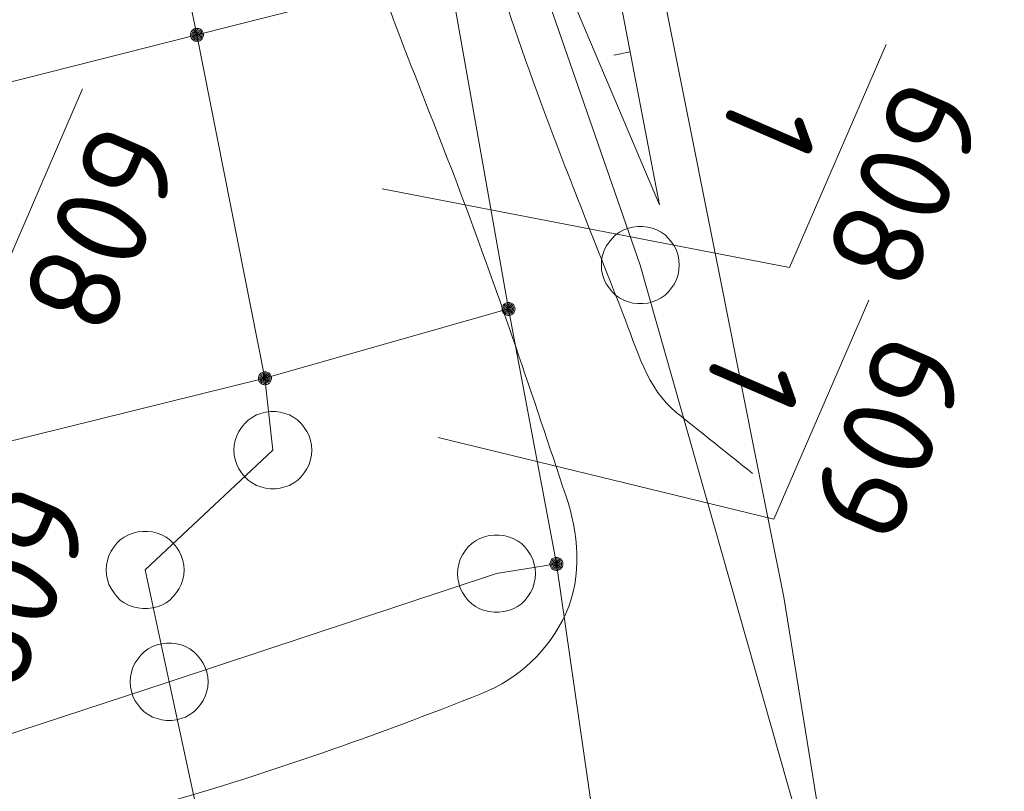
# Model space of a CAD drawing. Header units: metres. Extents: x 3425540 to 3446143, y 5432760 to 5444637.
# Tile 526 of 656: x 3436975 to 3436994, y 5444007 to 5444022. Entities that reach past the tile are written whole.
import ezdxf
from ezdxf.enums import TextEntityAlignment as Align

# ---------------------------------------------------------------- set-up
doc = ezdxf.new("R2010")
doc.units = ezdxf.units.M
for name, color, linetype, lineweight in [('B_Bestand', 9, 'Continuous', 18), ('B_Böschung', 9, 'Continuous', 18), ('B_Flurgrenzen', 9, 'Continuous', 18)]:
    doc.layers.add(name, color=color, linetype=linetype, lineweight=lineweight)
doc.styles.get("Standard").update_dxf_attribs({"font": 'isocpeur.ttf'})

msp = doc.modelspace()

# ---------------------------------------------------------------- linework, layer by layer
at = {"layer": 'B_Bestand'}
msp.add_lwpolyline([(3436983.514, 5444042.799), (3436985.436, 5444033.172), (3436986.735, 5444026.69), (3436987.924, 5444020.756), (3436988.773, 5444016.51), (3436989.398, 5444013.374), (3436989.983, 5444010.432), (3436990.995, 5444004.198)], dxfattribs=at)
for points, knots in [([(3436989.382, 5444012.815), (3436988.893, 5444013.207), (3436988.404, 5444013.598), (3436987.915, 5444013.989), (3436987.351, 5444014.44), (3436987.152, 5444015.222), (3436986.888, 5444015.896), (3436986.038, 5444018.064), (3436985.15, 5444020.208), (3436984.467, 5444022.426), (3436983.367, 5444025.997), (3436982.267, 5444029.567), (3436981.167, 5444033.137)], [0, 0, 0, 0, 0.084571, 0.084571, 0.084571, 0.182062, 0.182062, 0.182062, 0.49553, 0.49553, 0.49553, 1, 1, 1, 1]), ([(3436966.646, 5444003.147), (3436970.435, 5444004.248), (3436974.224, 5444005.348), (3436978.013, 5444006.448), (3436980.099, 5444007.054), (3436982.129, 5444007.762), (3436984.173, 5444008.576), (3436984.872, 5444008.855), (3436985.466, 5444009.403), (3436985.787, 5444010.116), (3436986.114, 5444010.844), (3436986.027, 5444011.673), (3436985.787, 5444012.391), (3436985.151, 5444014.297), (3436984.516, 5444016.211), (3436983.808, 5444018.097), (3436983.201, 5444019.714), (3436982.53, 5444021.305), (3436981.974, 5444022.939), (3436981.192, 5444025.238), (3436980.409, 5444027.537), (3436979.627, 5444029.836)], [0, 0, 0, 0, 0.28617, 0.28617, 0.28617, 0.443734, 0.443734, 0.443734, 0.497668, 0.497668, 0.497668, 0.55267, 0.55267, 0.55267, 0.698684, 0.698684, 0.698684, 0.823863, 0.823863, 0.823863, 1, 1, 1, 1])]:
    msp.add_open_spline(points, degree=3, knots=knots, dxfattribs=at)
at = {"layer": 'B_Böschung'}
for p, q in [((3436987.594, 5444017.987), (3436983.479, 5444039.342)), ((3436987.026, 5444020.933), (3436986.712, 5444020.872))]:
    msp.add_line(p, q, dxfattribs=at)
msp.add_lwpolyline([(3436987.594, 5444017.987), (3436985.652, 5444022.569), (3436984.799, 5444025.17), (3436983.945, 5444027.771), (3436981.771, 5444038.798)], dxfattribs=at)
at = {"layer": 'B_Flurgrenzen'}
for p, q in [((3436987.222, 5444016.829), (3436982.609, 5444030.114)), ((3436978.072, 5444024.109), (3436978.687, 5444021.263)), ((3436983.532, 5444022.494), (3436978.687, 5444021.263)), ((3436984.685, 5444015.984), (3436983.532, 5444022.494)), ((3436978.687, 5444021.263), (3436973.841, 5444020.038)), ((3436978.687, 5444021.263), (3436979.996, 5444014.648)), ((3436991.953, 5444021.076), (3436990.095, 5444016.784)), ((3436976.486, 5444020.22), (3436974.628, 5444015.928)), ((3436990.095, 5444016.784), (3436982.253, 5444018.294)), ((3436990.452, 5444005.444), (3436987.222, 5444016.829)), ((3436991.619, 5444016.149), (3436989.795, 5444011.935)), ((3436984.685, 5444015.984), (3436979.996, 5444014.648)), ((3436985.607, 5444011.071), (3436984.685, 5444015.984)), ((3436979.996, 5444014.648), (3436970.688, 5444012.345)), ((3436979.996, 5444014.648), (3436980.149, 5444013.263)), ((3436989.795, 5444011.935), (3436983.328, 5444013.504)), ((3436980.149, 5444013.263), (3436977.689, 5444010.955)), ((3436985.607, 5444011.071), (3436984.454, 5444010.884)), ((3436996.062, 5443939.146), (3436985.607, 5444011.071)), ((3436977.689, 5444010.955), (3436978.15, 5444008.801)), ((3436984.454, 5444010.884), (3436978.15, 5444008.801)), ((3436978.15, 5444008.801), (3436972.304, 5444006.884)), ((3436978.15, 5444008.801), (3436979.227, 5444003.801))]:
    msp.add_line(p, q, dxfattribs=at)
for points in [[(3436978.812, 5444021.263), (3436978.811, 5444021.279), (3436978.808, 5444021.294), (3436978.803, 5444021.309), (3436978.796, 5444021.323), (3436978.788, 5444021.337), (3436978.779, 5444021.349), (3436978.767, 5444021.359), (3436978.754, 5444021.368), (3436978.74, 5444021.376), (3436978.725, 5444021.382), (3436978.711, 5444021.386), (3436978.695, 5444021.388), (3436978.679, 5444021.388), (3436978.663, 5444021.386), (3436978.649, 5444021.382), (3436978.634, 5444021.376), (3436978.62, 5444021.368), (3436978.607, 5444021.359), (3436978.595, 5444021.349), (3436978.586, 5444021.337), (3436978.578, 5444021.323), (3436978.571, 5444021.309), (3436978.566, 5444021.294), (3436978.563, 5444021.279), (3436978.562, 5444021.263), (3436978.563, 5444021.247), (3436978.566, 5444021.232), (3436978.571, 5444021.217), (3436978.578, 5444021.203), (3436978.586, 5444021.189), (3436978.595, 5444021.177), (3436978.607, 5444021.167), (3436978.62, 5444021.158), (3436978.634, 5444021.15), (3436978.649, 5444021.144), (3436978.663, 5444021.14), (3436978.679, 5444021.138), (3436978.695, 5444021.138), (3436978.711, 5444021.14), (3436978.725, 5444021.144), (3436978.74, 5444021.15), (3436978.754, 5444021.158), (3436978.767, 5444021.167), (3436978.779, 5444021.177), (3436978.788, 5444021.189), (3436978.796, 5444021.203), (3436978.803, 5444021.217), (3436978.808, 5444021.232), (3436978.811, 5444021.247), (3436978.812, 5444021.263)], [(3436978.787, 5444021.263), (3436978.786, 5444021.277), (3436978.783, 5444021.291), (3436978.779, 5444021.303), (3436978.773, 5444021.316), (3436978.764, 5444021.328), (3436978.754, 5444021.338), (3436978.743, 5444021.347), (3436978.731, 5444021.354), (3436978.718, 5444021.358), (3436978.705, 5444021.361), (3436978.691, 5444021.363), (3436978.676, 5444021.362), (3436978.662, 5444021.36), (3436978.65, 5444021.357), (3436978.637, 5444021.35), (3436978.625, 5444021.342), (3436978.615, 5444021.333), (3436978.605, 5444021.322), (3436978.598, 5444021.31), (3436978.593, 5444021.297), (3436978.589, 5444021.284), (3436978.587, 5444021.27), (3436978.587, 5444021.256), (3436978.589, 5444021.242), (3436978.593, 5444021.229), (3436978.598, 5444021.216), (3436978.605, 5444021.204), (3436978.615, 5444021.193), (3436978.625, 5444021.184), (3436978.637, 5444021.176), (3436978.65, 5444021.169), (3436978.662, 5444021.166), (3436978.676, 5444021.164), (3436978.691, 5444021.163), (3436978.705, 5444021.165), (3436978.718, 5444021.168), (3436978.731, 5444021.172), (3436978.743, 5444021.179), (3436978.754, 5444021.188), (3436978.764, 5444021.198), (3436978.773, 5444021.21), (3436978.779, 5444021.223), (3436978.783, 5444021.235), (3436978.786, 5444021.249), (3436978.787, 5444021.263)], [(3436978.763, 5444021.263), (3436978.762, 5444021.275), (3436978.759, 5444021.287), (3436978.754, 5444021.298), (3436978.748, 5444021.308), (3436978.739, 5444021.318), (3436978.73, 5444021.325), (3436978.719, 5444021.332), (3436978.708, 5444021.336), (3436978.696, 5444021.338), (3436978.684, 5444021.339), (3436978.672, 5444021.337), (3436978.66, 5444021.334), (3436978.65, 5444021.329), (3436978.639, 5444021.322), (3436978.63, 5444021.313), (3436978.623, 5444021.303), (3436978.617, 5444021.293), (3436978.613, 5444021.281), (3436978.611, 5444021.269), (3436978.611, 5444021.257), (3436978.613, 5444021.245), (3436978.617, 5444021.233), (3436978.623, 5444021.223), (3436978.63, 5444021.213), (3436978.639, 5444021.204), (3436978.649, 5444021.197), (3436978.66, 5444021.192), (3436978.672, 5444021.189), (3436978.684, 5444021.187), (3436978.696, 5444021.188), (3436978.708, 5444021.19), (3436978.719, 5444021.194), (3436978.73, 5444021.201), (3436978.739, 5444021.208), (3436978.748, 5444021.218), (3436978.754, 5444021.228), (3436978.759, 5444021.239), (3436978.762, 5444021.251), (3436978.763, 5444021.263)], [(3436978.738, 5444021.263), (3436978.737, 5444021.273), (3436978.734, 5444021.283), (3436978.729, 5444021.292), (3436978.723, 5444021.299), (3436978.716, 5444021.305), (3436978.707, 5444021.31), (3436978.697, 5444021.313), (3436978.687, 5444021.314), (3436978.677, 5444021.313), (3436978.667, 5444021.31), (3436978.658, 5444021.305), (3436978.651, 5444021.299), (3436978.645, 5444021.292), (3436978.64, 5444021.283), (3436978.637, 5444021.273), (3436978.636, 5444021.263), (3436978.637, 5444021.253), (3436978.64, 5444021.243), (3436978.645, 5444021.234), (3436978.651, 5444021.227), (3436978.658, 5444021.221), (3436978.667, 5444021.216), (3436978.677, 5444021.213), (3436978.687, 5444021.212), (3436978.697, 5444021.213), (3436978.707, 5444021.216), (3436978.716, 5444021.221), (3436978.723, 5444021.227), (3436978.729, 5444021.234), (3436978.734, 5444021.243), (3436978.737, 5444021.253), (3436978.738, 5444021.263)], [(3436978.714, 5444021.263), (3436978.713, 5444021.27), (3436978.71, 5444021.277), (3436978.705, 5444021.283), (3436978.699, 5444021.287), (3436978.692, 5444021.289), (3436978.685, 5444021.29), (3436978.678, 5444021.288), (3436978.671, 5444021.285), (3436978.666, 5444021.28), (3436978.662, 5444021.274), (3436978.66, 5444021.267), (3436978.66, 5444021.259), (3436978.662, 5444021.252), (3436978.666, 5444021.246), (3436978.671, 5444021.241), (3436978.678, 5444021.238), (3436978.685, 5444021.236), (3436978.692, 5444021.237), (3436978.699, 5444021.239), (3436978.705, 5444021.243), (3436978.71, 5444021.249), (3436978.713, 5444021.256), (3436978.714, 5444021.263)], [(3436987.972, 5444016.829), (3436987.966, 5444016.923), (3436987.948, 5444017.012), (3436987.919, 5444017.107), (3436987.878, 5444017.189), (3436987.824, 5444017.266), (3436987.765, 5444017.343), (3436987.7, 5444017.408), (3436987.624, 5444017.461), (3436987.541, 5444017.508), (3436987.452, 5444017.538), (3436987.364, 5444017.561), (3436987.269, 5444017.573), (3436987.175, 5444017.573), (3436987.08, 5444017.561), (3436986.992, 5444017.538), (3436986.903, 5444017.508), (3436986.82, 5444017.461), (3436986.744, 5444017.408), (3436986.679, 5444017.343), (3436986.62, 5444017.266), (3436986.566, 5444017.189), (3436986.525, 5444017.107), (3436986.496, 5444017.012), (3436986.478, 5444016.923), (3436986.472, 5444016.829), (3436986.478, 5444016.735), (3436986.496, 5444016.646), (3436986.525, 5444016.551), (3436986.566, 5444016.469), (3436986.62, 5444016.392), (3436986.679, 5444016.315), (3436986.744, 5444016.25), (3436986.82, 5444016.197), (3436986.903, 5444016.15), (3436986.992, 5444016.12), (3436987.08, 5444016.097), (3436987.175, 5444016.085), (3436987.269, 5444016.085), (3436987.364, 5444016.097), (3436987.452, 5444016.12), (3436987.541, 5444016.15), (3436987.624, 5444016.197), (3436987.7, 5444016.25), (3436987.765, 5444016.315), (3436987.824, 5444016.392), (3436987.878, 5444016.469), (3436987.919, 5444016.551), (3436987.948, 5444016.646), (3436987.966, 5444016.735), (3436987.972, 5444016.829)], [(3436984.81, 5444015.984), (3436984.809, 5444016), (3436984.806, 5444016.015), (3436984.801, 5444016.03), (3436984.794, 5444016.044), (3436984.786, 5444016.058), (3436984.777, 5444016.07), (3436984.765, 5444016.08), (3436984.752, 5444016.089), (3436984.738, 5444016.097), (3436984.723, 5444016.103), (3436984.709, 5444016.107), (3436984.693, 5444016.109), (3436984.677, 5444016.109), (3436984.661, 5444016.107), (3436984.647, 5444016.103), (3436984.632, 5444016.097), (3436984.618, 5444016.089), (3436984.605, 5444016.08), (3436984.593, 5444016.07), (3436984.584, 5444016.058), (3436984.576, 5444016.044), (3436984.569, 5444016.03), (3436984.564, 5444016.015), (3436984.561, 5444016), (3436984.56, 5444015.984), (3436984.561, 5444015.968), (3436984.564, 5444015.953), (3436984.569, 5444015.938), (3436984.576, 5444015.924), (3436984.584, 5444015.91), (3436984.593, 5444015.898), (3436984.605, 5444015.888), (3436984.618, 5444015.879), (3436984.632, 5444015.871), (3436984.647, 5444015.865), (3436984.661, 5444015.861), (3436984.677, 5444015.859), (3436984.693, 5444015.859), (3436984.709, 5444015.861), (3436984.723, 5444015.865), (3436984.738, 5444015.871), (3436984.752, 5444015.879), (3436984.765, 5444015.888), (3436984.777, 5444015.898), (3436984.786, 5444015.91), (3436984.794, 5444015.924), (3436984.801, 5444015.938), (3436984.806, 5444015.953), (3436984.809, 5444015.968), (3436984.81, 5444015.984)], [(3436984.785, 5444015.984), (3436984.784, 5444015.998), (3436984.781, 5444016.012), (3436984.777, 5444016.024), (3436984.771, 5444016.037), (3436984.762, 5444016.049), (3436984.752, 5444016.059), (3436984.741, 5444016.068), (3436984.729, 5444016.075), (3436984.716, 5444016.079), (3436984.703, 5444016.082), (3436984.689, 5444016.084), (3436984.674, 5444016.083), (3436984.66, 5444016.081), (3436984.648, 5444016.078), (3436984.635, 5444016.071), (3436984.623, 5444016.063), (3436984.613, 5444016.054), (3436984.603, 5444016.043), (3436984.596, 5444016.031), (3436984.591, 5444016.018), (3436984.587, 5444016.005), (3436984.585, 5444015.991), (3436984.585, 5444015.977), (3436984.587, 5444015.963), (3436984.591, 5444015.95), (3436984.596, 5444015.937), (3436984.603, 5444015.925), (3436984.613, 5444015.914), (3436984.623, 5444015.905), (3436984.635, 5444015.897), (3436984.648, 5444015.89), (3436984.66, 5444015.887), (3436984.674, 5444015.885), (3436984.689, 5444015.884), (3436984.703, 5444015.886), (3436984.716, 5444015.889), (3436984.729, 5444015.893), (3436984.741, 5444015.9), (3436984.752, 5444015.909), (3436984.762, 5444015.919), (3436984.771, 5444015.931), (3436984.777, 5444015.944), (3436984.781, 5444015.956), (3436984.784, 5444015.97), (3436984.785, 5444015.984)], [(3436984.761, 5444015.984), (3436984.76, 5444015.996), (3436984.757, 5444016.008), (3436984.752, 5444016.019), (3436984.746, 5444016.029), (3436984.737, 5444016.039), (3436984.728, 5444016.046), (3436984.717, 5444016.053), (3436984.706, 5444016.057), (3436984.694, 5444016.059), (3436984.682, 5444016.06), (3436984.67, 5444016.058), (3436984.658, 5444016.055), (3436984.648, 5444016.05), (3436984.637, 5444016.043), (3436984.628, 5444016.034), (3436984.621, 5444016.024), (3436984.615, 5444016.014), (3436984.611, 5444016.002), (3436984.609, 5444015.99), (3436984.609, 5444015.978), (3436984.611, 5444015.966), (3436984.615, 5444015.954), (3436984.621, 5444015.944), (3436984.628, 5444015.934), (3436984.637, 5444015.925), (3436984.647, 5444015.918), (3436984.658, 5444015.913), (3436984.67, 5444015.91), (3436984.682, 5444015.908), (3436984.694, 5444015.909), (3436984.706, 5444015.911), (3436984.717, 5444015.915), (3436984.728, 5444015.922), (3436984.737, 5444015.929), (3436984.746, 5444015.939), (3436984.752, 5444015.949), (3436984.757, 5444015.96), (3436984.76, 5444015.972), (3436984.761, 5444015.984)], [(3436984.736, 5444015.984), (3436984.735, 5444015.994), (3436984.732, 5444016.004), (3436984.727, 5444016.013), (3436984.721, 5444016.02), (3436984.714, 5444016.026), (3436984.705, 5444016.031), (3436984.695, 5444016.034), (3436984.685, 5444016.035), (3436984.675, 5444016.034), (3436984.665, 5444016.031), (3436984.656, 5444016.026), (3436984.649, 5444016.02), (3436984.643, 5444016.013), (3436984.638, 5444016.004), (3436984.635, 5444015.994), (3436984.634, 5444015.984), (3436984.635, 5444015.974), (3436984.638, 5444015.964), (3436984.643, 5444015.955), (3436984.649, 5444015.948), (3436984.656, 5444015.942), (3436984.665, 5444015.937), (3436984.675, 5444015.934), (3436984.685, 5444015.933), (3436984.695, 5444015.934), (3436984.705, 5444015.937), (3436984.714, 5444015.942), (3436984.721, 5444015.948), (3436984.727, 5444015.955), (3436984.732, 5444015.964), (3436984.735, 5444015.974), (3436984.736, 5444015.984)], [(3436984.712, 5444015.984), (3436984.711, 5444015.991), (3436984.708, 5444015.998), (3436984.703, 5444016.004), (3436984.697, 5444016.008), (3436984.69, 5444016.01), (3436984.683, 5444016.011), (3436984.676, 5444016.009), (3436984.669, 5444016.006), (3436984.664, 5444016.001), (3436984.66, 5444015.995), (3436984.658, 5444015.988), (3436984.658, 5444015.98), (3436984.66, 5444015.973), (3436984.664, 5444015.967), (3436984.669, 5444015.962), (3436984.676, 5444015.959), (3436984.683, 5444015.957), (3436984.69, 5444015.958), (3436984.697, 5444015.96), (3436984.703, 5444015.964), (3436984.708, 5444015.97), (3436984.711, 5444015.977), (3436984.712, 5444015.984)], [(3436980.121, 5444014.648), (3436980.12, 5444014.664), (3436980.117, 5444014.679), (3436980.112, 5444014.694), (3436980.105, 5444014.708), (3436980.097, 5444014.722), (3436980.088, 5444014.734), (3436980.076, 5444014.744), (3436980.063, 5444014.753), (3436980.049, 5444014.761), (3436980.034, 5444014.767), (3436980.02, 5444014.771), (3436980.004, 5444014.773), (3436979.988, 5444014.773), (3436979.972, 5444014.771), (3436979.958, 5444014.767), (3436979.943, 5444014.761), (3436979.929, 5444014.753), (3436979.916, 5444014.744), (3436979.904, 5444014.734), (3436979.895, 5444014.722), (3436979.887, 5444014.708), (3436979.88, 5444014.694), (3436979.875, 5444014.679), (3436979.872, 5444014.664), (3436979.871, 5444014.648), (3436979.872, 5444014.632), (3436979.875, 5444014.617), (3436979.88, 5444014.602), (3436979.887, 5444014.588), (3436979.895, 5444014.574), (3436979.904, 5444014.562), (3436979.916, 5444014.552), (3436979.929, 5444014.543), (3436979.943, 5444014.535), (3436979.958, 5444014.529), (3436979.972, 5444014.525), (3436979.988, 5444014.523), (3436980.004, 5444014.523), (3436980.02, 5444014.525), (3436980.034, 5444014.529), (3436980.049, 5444014.535), (3436980.063, 5444014.543), (3436980.076, 5444014.552), (3436980.088, 5444014.562), (3436980.097, 5444014.574), (3436980.105, 5444014.588), (3436980.112, 5444014.602), (3436980.117, 5444014.617), (3436980.12, 5444014.632), (3436980.121, 5444014.648)], [(3436980.096, 5444014.648), (3436980.095, 5444014.662), (3436980.092, 5444014.676), (3436980.088, 5444014.688), (3436980.082, 5444014.701), (3436980.073, 5444014.713), (3436980.063, 5444014.723), (3436980.052, 5444014.732), (3436980.04, 5444014.739), (3436980.027, 5444014.743), (3436980.014, 5444014.746), (3436980, 5444014.748), (3436979.985, 5444014.747), (3436979.971, 5444014.745), (3436979.959, 5444014.742), (3436979.946, 5444014.735), (3436979.934, 5444014.727), (3436979.924, 5444014.718), (3436979.914, 5444014.707), (3436979.907, 5444014.695), (3436979.902, 5444014.682), (3436979.898, 5444014.669), (3436979.896, 5444014.655), (3436979.896, 5444014.641), (3436979.898, 5444014.627), (3436979.902, 5444014.614), (3436979.907, 5444014.601), (3436979.914, 5444014.589), (3436979.924, 5444014.578), (3436979.934, 5444014.569), (3436979.946, 5444014.561), (3436979.959, 5444014.554), (3436979.971, 5444014.551), (3436979.985, 5444014.549), (3436980, 5444014.548), (3436980.014, 5444014.55), (3436980.027, 5444014.553), (3436980.04, 5444014.557), (3436980.052, 5444014.564), (3436980.063, 5444014.573), (3436980.073, 5444014.583), (3436980.082, 5444014.595), (3436980.088, 5444014.608), (3436980.092, 5444014.62), (3436980.095, 5444014.634), (3436980.096, 5444014.648)], [(3436980.072, 5444014.648), (3436980.071, 5444014.66), (3436980.068, 5444014.672), (3436980.063, 5444014.683), (3436980.057, 5444014.693), (3436980.048, 5444014.703), (3436980.039, 5444014.71), (3436980.028, 5444014.717), (3436980.017, 5444014.721), (3436980.005, 5444014.723), (3436979.993, 5444014.724), (3436979.981, 5444014.722), (3436979.969, 5444014.719), (3436979.959, 5444014.714), (3436979.948, 5444014.707), (3436979.939, 5444014.698), (3436979.932, 5444014.688), (3436979.926, 5444014.678), (3436979.922, 5444014.666), (3436979.92, 5444014.654), (3436979.92, 5444014.642), (3436979.922, 5444014.63), (3436979.926, 5444014.618), (3436979.932, 5444014.608), (3436979.939, 5444014.598), (3436979.948, 5444014.589), (3436979.958, 5444014.582), (3436979.969, 5444014.577), (3436979.981, 5444014.574), (3436979.993, 5444014.572), (3436980.005, 5444014.573), (3436980.017, 5444014.575), (3436980.028, 5444014.579), (3436980.039, 5444014.586), (3436980.048, 5444014.593), (3436980.057, 5444014.603), (3436980.063, 5444014.613), (3436980.068, 5444014.624), (3436980.071, 5444014.636), (3436980.072, 5444014.648)], [(3436980.047, 5444014.648), (3436980.046, 5444014.658), (3436980.043, 5444014.668), (3436980.038, 5444014.677), (3436980.032, 5444014.684), (3436980.025, 5444014.69), (3436980.016, 5444014.695), (3436980.006, 5444014.698), (3436979.996, 5444014.699), (3436979.986, 5444014.698), (3436979.976, 5444014.695), (3436979.967, 5444014.69), (3436979.96, 5444014.684), (3436979.954, 5444014.677), (3436979.949, 5444014.668), (3436979.946, 5444014.658), (3436979.945, 5444014.648), (3436979.946, 5444014.638), (3436979.949, 5444014.628), (3436979.954, 5444014.619), (3436979.96, 5444014.612), (3436979.967, 5444014.606), (3436979.976, 5444014.601), (3436979.986, 5444014.598), (3436979.996, 5444014.597), (3436980.006, 5444014.598), (3436980.016, 5444014.601), (3436980.025, 5444014.606), (3436980.032, 5444014.612), (3436980.038, 5444014.619), (3436980.043, 5444014.628), (3436980.046, 5444014.638), (3436980.047, 5444014.648)], [(3436980.023, 5444014.648), (3436980.022, 5444014.655), (3436980.019, 5444014.662), (3436980.014, 5444014.668), (3436980.008, 5444014.672), (3436980.001, 5444014.674), (3436979.994, 5444014.675), (3436979.987, 5444014.673), (3436979.98, 5444014.67), (3436979.975, 5444014.665), (3436979.971, 5444014.659), (3436979.969, 5444014.652), (3436979.969, 5444014.644), (3436979.971, 5444014.637), (3436979.975, 5444014.631), (3436979.98, 5444014.626), (3436979.987, 5444014.623), (3436979.994, 5444014.621), (3436980.001, 5444014.622), (3436980.008, 5444014.624), (3436980.014, 5444014.628), (3436980.019, 5444014.634), (3436980.022, 5444014.641), (3436980.023, 5444014.648)], [(3436980.899, 5444013.263), (3436980.893, 5444013.357), (3436980.875, 5444013.446), (3436980.846, 5444013.541), (3436980.805, 5444013.623), (3436980.751, 5444013.7), (3436980.692, 5444013.777), (3436980.627, 5444013.842), (3436980.551, 5444013.895), (3436980.468, 5444013.942), (3436980.379, 5444013.972), (3436980.291, 5444013.995), (3436980.196, 5444014.007), (3436980.102, 5444014.007), (3436980.007, 5444013.995), (3436979.919, 5444013.972), (3436979.83, 5444013.942), (3436979.747, 5444013.895), (3436979.671, 5444013.842), (3436979.606, 5444013.777), (3436979.547, 5444013.7), (3436979.493, 5444013.623), (3436979.452, 5444013.541), (3436979.423, 5444013.446), (3436979.405, 5444013.357), (3436979.399, 5444013.263), (3436979.405, 5444013.169), (3436979.423, 5444013.08), (3436979.452, 5444012.985), (3436979.493, 5444012.903), (3436979.547, 5444012.826), (3436979.606, 5444012.749), (3436979.671, 5444012.684), (3436979.747, 5444012.631), (3436979.83, 5444012.584), (3436979.919, 5444012.554), (3436980.007, 5444012.531), (3436980.102, 5444012.519), (3436980.196, 5444012.519), (3436980.291, 5444012.531), (3436980.379, 5444012.554), (3436980.468, 5444012.584), (3436980.551, 5444012.631), (3436980.627, 5444012.684), (3436980.692, 5444012.749), (3436980.751, 5444012.826), (3436980.805, 5444012.903), (3436980.846, 5444012.985), (3436980.875, 5444013.08), (3436980.893, 5444013.169), (3436980.899, 5444013.263)], [(3436978.439, 5444010.955), (3436978.433, 5444011.049), (3436978.415, 5444011.138), (3436978.386, 5444011.233), (3436978.345, 5444011.315), (3436978.291, 5444011.392), (3436978.232, 5444011.469), (3436978.167, 5444011.534), (3436978.091, 5444011.587), (3436978.008, 5444011.634), (3436977.919, 5444011.664), (3436977.831, 5444011.687), (3436977.736, 5444011.699), (3436977.642, 5444011.699), (3436977.547, 5444011.687), (3436977.459, 5444011.664), (3436977.37, 5444011.634), (3436977.287, 5444011.587), (3436977.211, 5444011.534), (3436977.146, 5444011.469), (3436977.087, 5444011.392), (3436977.033, 5444011.315), (3436976.992, 5444011.233), (3436976.963, 5444011.138), (3436976.945, 5444011.049), (3436976.939, 5444010.955), (3436976.945, 5444010.861), (3436976.963, 5444010.772), (3436976.992, 5444010.677), (3436977.033, 5444010.595), (3436977.087, 5444010.518), (3436977.146, 5444010.441), (3436977.211, 5444010.376), (3436977.287, 5444010.323), (3436977.37, 5444010.276), (3436977.459, 5444010.246), (3436977.547, 5444010.223), (3436977.642, 5444010.211), (3436977.736, 5444010.211), (3436977.831, 5444010.223), (3436977.919, 5444010.246), (3436978.008, 5444010.276), (3436978.091, 5444010.323), (3436978.167, 5444010.376), (3436978.232, 5444010.441), (3436978.291, 5444010.518), (3436978.345, 5444010.595), (3436978.386, 5444010.677), (3436978.415, 5444010.772), (3436978.433, 5444010.861), (3436978.439, 5444010.955)], [(3436985.204, 5444010.884), (3436985.198, 5444010.978), (3436985.18, 5444011.067), (3436985.151, 5444011.162), (3436985.11, 5444011.244), (3436985.056, 5444011.321), (3436984.997, 5444011.398), (3436984.932, 5444011.463), (3436984.856, 5444011.516), (3436984.773, 5444011.563), (3436984.684, 5444011.593), (3436984.596, 5444011.616), (3436984.501, 5444011.628), (3436984.407, 5444011.628), (3436984.312, 5444011.616), (3436984.224, 5444011.593), (3436984.135, 5444011.563), (3436984.052, 5444011.516), (3436983.976, 5444011.463), (3436983.911, 5444011.398), (3436983.852, 5444011.321), (3436983.798, 5444011.244), (3436983.757, 5444011.162), (3436983.728, 5444011.067), (3436983.71, 5444010.978), (3436983.704, 5444010.884), (3436983.71, 5444010.79), (3436983.728, 5444010.701), (3436983.757, 5444010.606), (3436983.798, 5444010.524), (3436983.852, 5444010.447), (3436983.911, 5444010.37), (3436983.976, 5444010.305), (3436984.052, 5444010.252), (3436984.135, 5444010.205), (3436984.224, 5444010.175), (3436984.312, 5444010.152), (3436984.407, 5444010.14), (3436984.501, 5444010.14), (3436984.596, 5444010.152), (3436984.684, 5444010.175), (3436984.773, 5444010.205), (3436984.856, 5444010.252), (3436984.932, 5444010.305), (3436984.997, 5444010.37), (3436985.056, 5444010.447), (3436985.11, 5444010.524), (3436985.151, 5444010.606), (3436985.18, 5444010.701), (3436985.198, 5444010.79), (3436985.204, 5444010.884)], [(3436985.732, 5444011.071), (3436985.731, 5444011.087), (3436985.728, 5444011.102), (3436985.723, 5444011.117), (3436985.716, 5444011.131), (3436985.708, 5444011.145), (3436985.699, 5444011.157), (3436985.687, 5444011.167), (3436985.674, 5444011.176), (3436985.66, 5444011.184), (3436985.645, 5444011.19), (3436985.631, 5444011.194), (3436985.615, 5444011.196), (3436985.599, 5444011.196), (3436985.583, 5444011.194), (3436985.569, 5444011.19), (3436985.554, 5444011.184), (3436985.54, 5444011.176), (3436985.527, 5444011.167), (3436985.515, 5444011.157), (3436985.506, 5444011.145), (3436985.498, 5444011.131), (3436985.491, 5444011.117), (3436985.486, 5444011.102), (3436985.483, 5444011.087), (3436985.482, 5444011.071), (3436985.483, 5444011.055), (3436985.486, 5444011.04), (3436985.491, 5444011.025), (3436985.498, 5444011.011), (3436985.506, 5444010.997), (3436985.515, 5444010.985), (3436985.527, 5444010.975), (3436985.54, 5444010.966), (3436985.554, 5444010.958), (3436985.569, 5444010.952), (3436985.583, 5444010.948), (3436985.599, 5444010.946), (3436985.615, 5444010.946), (3436985.631, 5444010.948), (3436985.645, 5444010.952), (3436985.66, 5444010.958), (3436985.674, 5444010.966), (3436985.687, 5444010.975), (3436985.699, 5444010.985), (3436985.708, 5444010.997), (3436985.716, 5444011.011), (3436985.723, 5444011.025), (3436985.728, 5444011.04), (3436985.731, 5444011.055), (3436985.732, 5444011.071)], [(3436985.707, 5444011.071), (3436985.706, 5444011.085), (3436985.703, 5444011.099), (3436985.699, 5444011.111), (3436985.693, 5444011.124), (3436985.684, 5444011.136), (3436985.674, 5444011.146), (3436985.663, 5444011.155), (3436985.651, 5444011.162), (3436985.638, 5444011.166), (3436985.625, 5444011.169), (3436985.611, 5444011.171), (3436985.596, 5444011.17), (3436985.582, 5444011.168), (3436985.57, 5444011.165), (3436985.557, 5444011.158), (3436985.545, 5444011.15), (3436985.535, 5444011.141), (3436985.525, 5444011.13), (3436985.518, 5444011.118), (3436985.513, 5444011.105), (3436985.509, 5444011.092), (3436985.507, 5444011.078), (3436985.507, 5444011.064), (3436985.509, 5444011.05), (3436985.513, 5444011.037), (3436985.518, 5444011.024), (3436985.525, 5444011.012), (3436985.535, 5444011.001), (3436985.545, 5444010.992), (3436985.557, 5444010.984), (3436985.57, 5444010.977), (3436985.582, 5444010.974), (3436985.596, 5444010.972), (3436985.611, 5444010.971), (3436985.625, 5444010.973), (3436985.638, 5444010.976), (3436985.651, 5444010.98), (3436985.663, 5444010.987), (3436985.674, 5444010.996), (3436985.684, 5444011.006), (3436985.693, 5444011.018), (3436985.699, 5444011.031), (3436985.703, 5444011.043), (3436985.706, 5444011.057), (3436985.707, 5444011.071)], [(3436985.683, 5444011.071), (3436985.682, 5444011.083), (3436985.679, 5444011.095), (3436985.674, 5444011.106), (3436985.668, 5444011.116), (3436985.659, 5444011.126), (3436985.65, 5444011.133), (3436985.639, 5444011.14), (3436985.628, 5444011.144), (3436985.616, 5444011.146), (3436985.604, 5444011.147), (3436985.592, 5444011.145), (3436985.58, 5444011.142), (3436985.57, 5444011.137), (3436985.559, 5444011.13), (3436985.55, 5444011.121), (3436985.543, 5444011.111), (3436985.537, 5444011.101), (3436985.533, 5444011.089), (3436985.531, 5444011.077), (3436985.531, 5444011.065), (3436985.533, 5444011.053), (3436985.537, 5444011.041), (3436985.543, 5444011.031), (3436985.55, 5444011.021), (3436985.559, 5444011.012), (3436985.569, 5444011.005), (3436985.58, 5444011), (3436985.592, 5444010.997), (3436985.604, 5444010.995), (3436985.616, 5444010.996), (3436985.628, 5444010.998), (3436985.639, 5444011.002), (3436985.65, 5444011.009), (3436985.659, 5444011.016), (3436985.668, 5444011.026), (3436985.674, 5444011.036), (3436985.679, 5444011.047), (3436985.682, 5444011.059), (3436985.683, 5444011.071)], [(3436985.658, 5444011.071), (3436985.657, 5444011.081), (3436985.654, 5444011.091), (3436985.649, 5444011.1), (3436985.643, 5444011.107), (3436985.636, 5444011.113), (3436985.627, 5444011.118), (3436985.617, 5444011.121), (3436985.607, 5444011.122), (3436985.597, 5444011.121), (3436985.587, 5444011.118), (3436985.578, 5444011.113), (3436985.571, 5444011.107), (3436985.565, 5444011.1), (3436985.56, 5444011.091), (3436985.557, 5444011.081), (3436985.556, 5444011.071), (3436985.557, 5444011.061), (3436985.56, 5444011.051), (3436985.565, 5444011.042), (3436985.571, 5444011.035), (3436985.578, 5444011.029), (3436985.587, 5444011.024), (3436985.597, 5444011.021), (3436985.607, 5444011.02), (3436985.617, 5444011.021), (3436985.627, 5444011.024), (3436985.636, 5444011.029), (3436985.643, 5444011.035), (3436985.649, 5444011.042), (3436985.654, 5444011.051), (3436985.657, 5444011.061), (3436985.658, 5444011.071)], [(3436985.634, 5444011.071), (3436985.633, 5444011.078), (3436985.63, 5444011.085), (3436985.625, 5444011.091), (3436985.619, 5444011.095), (3436985.612, 5444011.097), (3436985.605, 5444011.098), (3436985.598, 5444011.096), (3436985.591, 5444011.093), (3436985.586, 5444011.088), (3436985.582, 5444011.082), (3436985.58, 5444011.075), (3436985.58, 5444011.067), (3436985.582, 5444011.06), (3436985.586, 5444011.054), (3436985.591, 5444011.049), (3436985.598, 5444011.046), (3436985.605, 5444011.044), (3436985.612, 5444011.045), (3436985.619, 5444011.047), (3436985.625, 5444011.051), (3436985.63, 5444011.057), (3436985.633, 5444011.064), (3436985.634, 5444011.071)], [(3436978.9, 5444008.801), (3436978.894, 5444008.895), (3436978.876, 5444008.984), (3436978.847, 5444009.079), (3436978.806, 5444009.161), (3436978.752, 5444009.238), (3436978.693, 5444009.315), (3436978.628, 5444009.38), (3436978.552, 5444009.433), (3436978.469, 5444009.48), (3436978.38, 5444009.51), (3436978.292, 5444009.533), (3436978.197, 5444009.545), (3436978.103, 5444009.545), (3436978.008, 5444009.533), (3436977.92, 5444009.51), (3436977.831, 5444009.48), (3436977.748, 5444009.433), (3436977.672, 5444009.38), (3436977.607, 5444009.315), (3436977.548, 5444009.238), (3436977.494, 5444009.161), (3436977.453, 5444009.079), (3436977.424, 5444008.984), (3436977.406, 5444008.895), (3436977.4, 5444008.801), (3436977.406, 5444008.707), (3436977.424, 5444008.618), (3436977.453, 5444008.523), (3436977.494, 5444008.441), (3436977.548, 5444008.364), (3436977.607, 5444008.287), (3436977.672, 5444008.222), (3436977.748, 5444008.169), (3436977.831, 5444008.122), (3436977.92, 5444008.092), (3436978.008, 5444008.069), (3436978.103, 5444008.057), (3436978.197, 5444008.057), (3436978.292, 5444008.069), (3436978.38, 5444008.092), (3436978.469, 5444008.122), (3436978.552, 5444008.169), (3436978.628, 5444008.222), (3436978.693, 5444008.287), (3436978.752, 5444008.364), (3436978.806, 5444008.441), (3436978.847, 5444008.523), (3436978.876, 5444008.618), (3436978.894, 5444008.707), (3436978.9, 5444008.801)]]:
    msp.add_lwpolyline(points, dxfattribs=at)

# ---------------------------------------------------------------- texts
for s, p in [('608', (3436991.483, 5444018.732)), ('608', (3436976.016, 5444017.876)), ('609', (3436991.166, 5444013.845)), ('609', (3436974.307, 5444010.961))]:
    msp.add_text(s, height=1.8, rotation=246.5999, dxfattribs=at).set_placement(p, align=Align.CENTER)
for p in [(3436990.565, 5444019.129), (3436990.248, 5444014.241)]:
    msp.add_text('1', height=1.8, rotation=246.5999, dxfattribs=at).set_placement(p, align=Align.TOP_CENTER)

doc.saveas('drawing.dxf')
